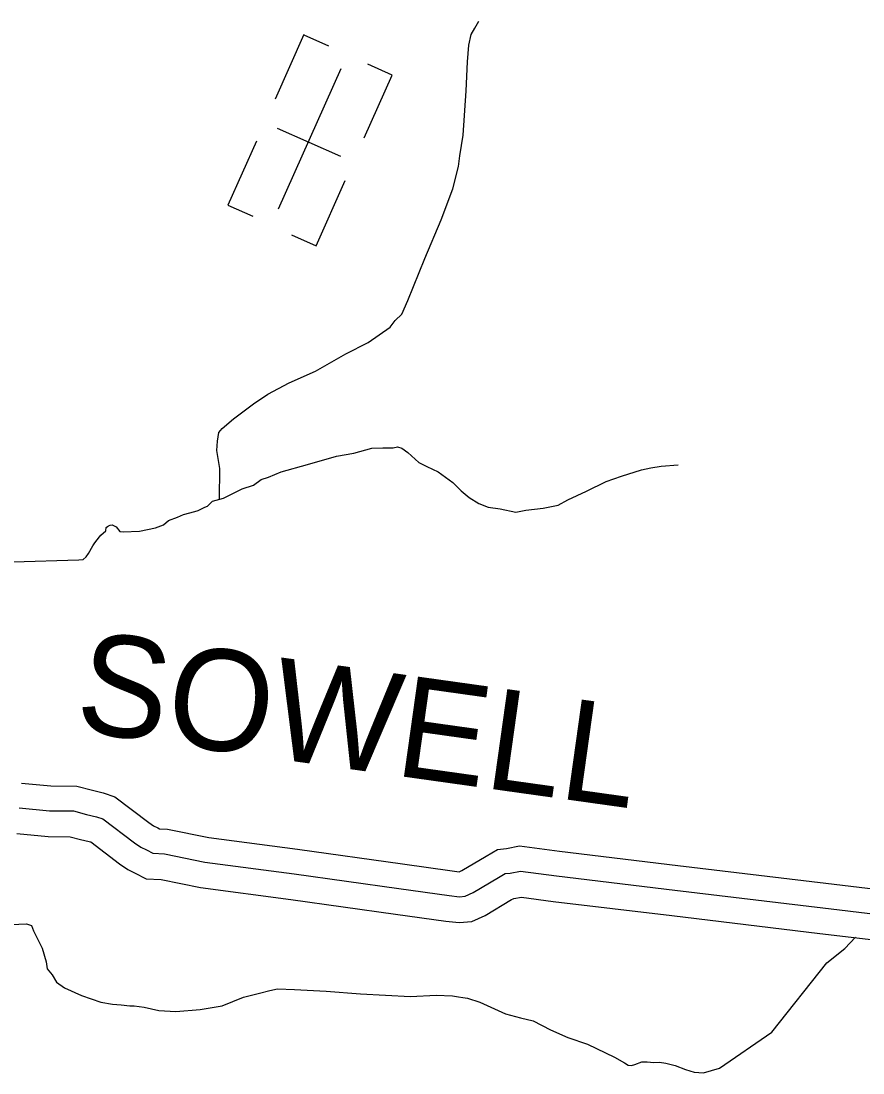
# Model space of a CAD drawing. Extents: x 1551132 to 1791609, y 378168 to 563823.
# Drawn here: x 1633783 to 1636863, y 438590 to 442440 of the extents above; entities that cross this region are included whole.
import ezdxf

# ---------------------------------------------------------------- set-up
doc = ezdxf.new("R2010")
doc.units = 0
for name, color, linetype in [('DESIGN - ROW - Right-of-Way and Easement Labels', 7, 'Continuous'), ('DESIGN - TRANSPORTATION - Text', 7, 'Continuous'), ('DESIGN - UTILITIES - Cable (Underground) with Text', 7, 'Continuous'), ('SURVEY - PROPERTY - Owners', 7, 'Continuous')]:
    doc.layers.add(name, color=color, linetype=linetype)

msp = doc.modelspace()

# ---------------------------------------------------------------- linework, layer by layer
at = {"layer": 'DESIGN - TRANSPORTATION - Text'}
for points in [[(1634509.264, 440689.555), (1634510.631, 440801.924), (1634499.389, 440868.134), (1634501.764, 440902.152), (1634503.939, 440918.144), (1634506.114, 440934.144), (1634518.256, 440948.028), (1634560.605, 440983.612), (1634633.128, 441038.889), (1634685.452, 441074.356), (1634763.817, 441115.549), (1634860.173, 441158.55), (1634970.737, 441221.41), (1635053.093, 441262.562), (1635133.625, 441319.755), (1635151.866, 441343.58), (1635176.107, 441367.348), (1635198.632, 441417.166), (1635260.272, 441570.695), (1635319.779, 441712.223), (1635362.995, 441825.901), (1635383.877, 441907.779), (1635388.302, 441945.78), (1635401.127, 442021.74), (1635410.927, 442183.844), (1635416.11, 442289.93), (1635420.793, 442351.957), (1635429.21, 442389.916), (1635443.46, 442413.792), (1635457.734, 442439.668)], [(1633753.465, 440459.715), (1633994.076, 440468.19), (1634009.551, 440468.99), (1634021.65, 440478.874), (1634029.767, 440490.799), (1634046.058, 440518.658), (1634050.541, 440526.5), (1634056.224, 440534.567), (1634074.466, 440558.393), (1634092.624, 440574.218), (1634094.757, 440586.21), (1634098.79, 440590.168), (1634102.807, 440592.127), (1634108.823, 440594.069), (1634116.831, 440595.977), (1634130.723, 440587.818), (1634144.531, 440571.643), (1634156.489, 440569.51), (1634216.446, 440572.851), (1634274.503, 440584.227), (1634304.594, 440595.91), (1634322.752, 440611.736), (1634354.834, 440623.394), (1634376.917, 440633.17), (1634418.991, 440644.72), (1634431.024, 440648.595), (1634455.124, 440660.345), (1634465.157, 440664.237), (1634483.331, 440682.063), (1634523.405, 440693.638), (1634591.695, 440726.931), (1634633.786, 440740.481), (1634661.994, 440762.198), (1634688.051, 440769.923), (1634734.209, 440789.441), (1634830.39, 440816.425), (1634936.596, 440847.292), (1635000.644, 440858.601), (1635066.751, 440875.901), (1635106.717, 440877.46), (1635126.691, 440877.243), (1635144.666, 440877.043), (1635160.682, 440880.868), (1635176.615, 440876.693), (1635198.406, 440860.426), (1635237.947, 440823.95), (1635267.755, 440809.6), (1635309.47, 440789.116), (1635349.103, 440760.64), (1635362.969, 440750.473), (1635392.593, 440720.106), (1635422.284, 440695.747), (1635457.983, 440673.321), (1635491.799, 440660.938), (1635535.673, 440654.446), (1635593.455, 440641.796), (1635629.496, 440649.404), (1635693.494, 440656.713), (1635747.56, 440668.13), (1635783.726, 440687.764), (1635851.991, 440719.048), (1635924.297, 440754.299), (1635980.438, 440773.708), (1636052.603, 440796.95), (1636086.652, 440804.583), (1636124.659, 440810.167), (1636186.641, 440815.492)], [(1633747.214, 439133.463), (1633802.913, 439135.497), (1633820.821, 439129.288), (1633828.587, 439109.179), (1633859.845, 439046.753), (1633875.261, 438996.518), (1633878.969, 438970.443), (1633896.694, 438948.217), (1633912.385, 438922.008), (1633942.118, 438901.657), (1634003.716, 438872.94), (1634075.348, 438848.114), (1634117.222, 438841.648), (1634149.155, 438839.298), (1634181.071, 438834.939), (1634197.045, 438834.764), (1634232.953, 438830.364), (1634286.743, 438817.755), (1634348.633, 438815.064), (1634438.598, 438822.089), (1634518.638, 438835.223), (1634596.886, 438866.407), (1634654.984, 438881.782), (1634693.042, 438891.383), (1634721.075, 438897.074), (1634782.965, 438894.391), (1634898.754, 438889.116), (1635024.492, 438879.716), (1635208.138, 438869.682), (1635302.078, 438874.658), (1635361.968, 438871.991), (1635383.892, 438867.749), (1635399.85, 438865.566), (1635415.808, 438863.391), (1635461.582, 438848.865), (1635554.988, 438805.781), (1635610.754, 438791.147), (1635656.569, 438780.63), (1635720.126, 438747.888), (1635783.725, 438719.145), (1635855.356, 438694.328), (1635954.704, 438647.169), (1635990.428, 438626.751), (1636004.319, 438618.585), (1636016.277, 438616.451), (1636028.302, 438620.326), (1636054.385, 438630.052), (1636074.351, 438629.835), (1636098.3, 438627.568), (1636118.292, 438629.352), (1636142.216, 438625.076), (1636176.074, 438616.693), (1636213.864, 438602.259), (1636245.714, 438591.892), (1636279.638, 438589.517), (1636338.245, 438607.176)], [(1636338.245, 438607.176), (1636530.374, 438738.821), (1636731.469, 438993.02), (1636796.559, 439045.138), (1636835.75, 439086.839)]]:
    msp.add_lwpolyline(points, dxfattribs=at)
at = {"layer": 'DESIGN - UTILITIES - Cable (Underground) with Text'}
for p, q in [((1634817.184, 442389.895), (1634712.071, 442154.089)), ((1634817.234, 442389.761), (1634908.311, 442349.413)), ((1635140.724, 442241.533), (1635051.272, 442281.307)), ((1635038.561, 442011.67), (1635140.774, 442241.4)), ((1634719.515, 442047.872), (1634951.837, 441944.7)), ((1634643.832, 442000.261), (1634538.985, 441765.739)), ((1634863.051, 441617.336), (1634969.089, 441855.425)), ((1634538.894, 441765.872), (1634630.329, 441725.082)), ((1634772.099, 441657.635), (1634862.526, 441617.419))]:
    msp.add_line(p, q, dxfattribs=at)
msp.add_lwpolyline([(1634725.238, 441752.235), (1634954.121, 442266.521)], dxfattribs=at)
at = {"layer": 'SURVEY - PROPERTY - Owners'}
for points in [[(1633784.872, 439649.96), (1633891.744, 439639.918), (1633987.067, 439639.01), (1634044.583, 439624.01), (1634083.89, 439614.868), (1634125.922, 439600.384), (1634250.744, 439505.798), (1634268.027, 439494.015), (1634282.885, 439486.398), (1634289.702, 439482.898), (1634318.843, 439481.231), (1634469.781, 439451.122), (1634794.615, 439408.28), (1635178.289, 439354.495), (1635360.843, 439328.861), (1635385.418, 439326.036), (1635395.251, 439330.511), (1635484.174, 439383.571), (1635525.723, 439407.322), (1635558.505, 439410.663), (1635606.996, 439420.397), (1635753.209, 439401.222), (1636186.032, 439349.079), (1636727.061, 439283.827), (1637113.644, 439237.951)], [(1633776.389, 439559.65), (1633887.061, 439549.249), (1633975.009, 439548.408), (1634022.866, 439535.932), (1634058.774, 439527.582), (1634082.682, 439519.34), (1634197.771, 439432.13), (1634221.603, 439415.879), (1634241.494, 439405.679), (1634265.361, 439393.437), (1634307.318, 439391.029), (1634454.964, 439361.578), (1634782.39, 439318.394), (1635165.689, 439264.668), (1635349.352, 439238.875), (1635387.293, 439234.509), (1635407.3, 439236.317), (1635437.425, 439250.051), (1635529.923, 439305.236), (1635554.047, 439319.028), (1635572.055, 439320.861), (1635610.112, 439328.503), (1635741.884, 439311.219), (1636175.174, 439259.018), (1636716.286, 439193.758), (1637101.661, 439148.024)], [(1633767.564, 439465.772), (1633882.195, 439454.997), (1633962.476, 439454.23), (1634000.292, 439444.372), (1634032.658, 439436.847), (1634037.733, 439435.096), (1634142.705, 439355.553), (1634173.346, 439334.661), (1634198.47, 439321.777), (1634240.061, 439300.443), (1634295.335, 439297.268), (1634439.565, 439268.501), (1634769.682, 439224.958), (1635152.59, 439171.29), (1635337.402, 439145.331), (1635386.134, 439139.723), (1635431.791, 439143.856), (1635481.265, 439166.407), (1635577.48, 439223.808), (1635583.488, 439227.242), (1635586.146, 439227.517), (1635613.346, 439232.975), (1635730.118, 439217.658), (1636163.891, 439165.399), (1636705.087, 439100.131), (1637089.202, 439054.547)]]:
    msp.add_lwpolyline(points, dxfattribs=at)

# ---------------------------------------------------------------- texts
at = {"layer": 'DESIGN - ROW - Right-of-Way and Easement Labels'}
msp.add_text('SOWELL', height=369.9916, rotation=352.020122, dxfattribs=at).set_placement((1633973.259, 439843.532))

doc.saveas('drawing.dxf')
